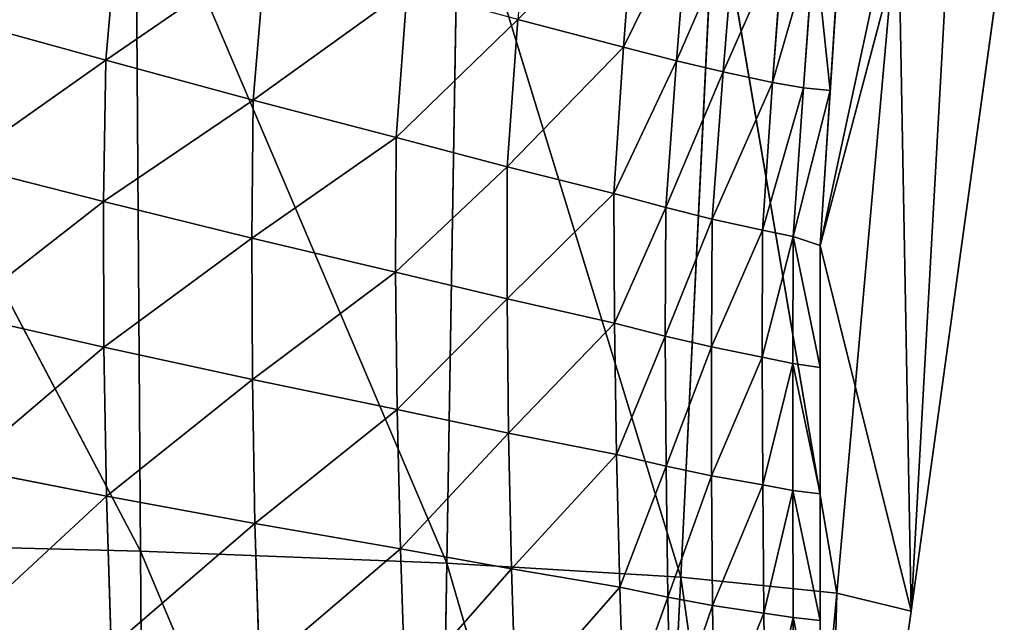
# Model space of a CAD drawing. Extents: x 0 to 21.4, y 0 to 18.7.
# Tile 326 of 482: x 11.922 to 12.362, y 10.09 to 10.36. Entities that reach past the tile are written whole.
import ezdxf

# ---------------------------------------------------------------- set-up
doc = ezdxf.new("R2010")
doc.units = 0
doc.header["$LTSCALE"] = 2.54
doc.layers.get('0').update_dxf_attribs({"color": 13, "linetype": 'CONTINUOUS'})

# ---------------------------------------------------------------- blocks, each defined once
blk = doc.blocks.new('GRUPUJ_36')
at = {"color": 0}
for p, q in [((4.9872, 10.51209, 2.42529), (5.28894, 10.47038, 2.64711)), ((4.9872, 10.51209, 2.42529), (5.28894, 10.47038, 2.64711)), ((5.28894, 10.47038, 2.64711), (4.88792, 10.49259, 2.64856)), ((4.88792, 10.49259, 2.64856), (5.12551, 10.42966, 2.87455)), ((5.28894, 10.47038, 2.64711), (4.88792, 10.49259, 2.64856)), ((4.88792, 10.49259, 2.64856), (5.12551, 10.42966, 2.87455)), ((4.97318, 10.46459, 2.20685), (5.28894, 10.47038, 2.64711)), ((4.97318, 10.46459, 2.20685), (5.28894, 10.47038, 2.64711)), ((5.28894, 10.47038, 2.64711), (5.12551, 10.42966, 2.87455)), ((5.28894, 10.47038, 2.64711), (5.12551, 10.42966, 2.87455)), ((5.28093, 10.43711, 2.39704), (5.28894, 10.47038, 2.64711)), ((5.28093, 10.43711, 2.39704), (5.28894, 10.47038, 2.64711)), ((5.28894, 10.47038, 2.64711), (5.57551, 10.42966, 2.87455)), ((5.28894, 10.47038, 2.64711), (5.57551, 10.42966, 2.87455)), ((4.97318, 10.46459, 2.20685), (5.28093, 10.43711, 2.39704)), ((4.97318, 10.46459, 2.20685), (5.28093, 10.43711, 2.39704)), ((5.05609, 10.43421, 2.87455), (4.98854, 10.43864, 2.87455)), ((5.05609, 10.43421, 2.87455), (4.98854, 10.43864, 2.87455)), ((4.96067, 10.38264, 1.99458), (5.28093, 10.43711, 2.39704)), ((4.96067, 10.38264, 1.99458), (5.28093, 10.43711, 2.39704)), ((5.05496, 10.42231, 2.98974), (5.05609, 10.43421, 2.87455)), ((5.05496, 10.42231, 2.98974), (5.05609, 10.43421, 2.87455)), ((5.12551, 10.42966, 2.87455), (5.05609, 10.43421, 2.87455)), ((5.12551, 10.42966, 2.87455), (5.05609, 10.43421, 2.87455)), ((5.27373, 10.36735, 2.1536), (5.28093, 10.43711, 2.39704)), ((5.27373, 10.36735, 2.1536), (5.28093, 10.43711, 2.39704)), ((5.28093, 10.43711, 2.39704), (5.57551, 10.41021, 2.59297)), ((5.28093, 10.43711, 2.39704), (5.57551, 10.41021, 2.59297)), ((5.28093, 10.43711, 2.39704), (5.57551, 10.42966, 2.87455)), ((5.28093, 10.43711, 2.39704), (5.57551, 10.42966, 2.87455)), ((5.1215, 10.41769, 2.98754), (5.12551, 10.42966, 2.87455)), ((5.1215, 10.41769, 2.98754), (5.12551, 10.42966, 2.87455)), ((5.17999, 10.42973, 2.87455), (5.12551, 10.42966, 2.87455)), ((5.17999, 10.42973, 2.87455), (5.12551, 10.42966, 2.87455)), ((5.17819, 10.4175, 2.98573), (5.17999, 10.42973, 2.87455)), ((5.17819, 10.4175, 2.98573), (5.17999, 10.42973, 2.87455)), ((5.23657, 10.42969, 2.87455), (5.17999, 10.42973, 2.87455)), ((5.23657, 10.42969, 2.87455), (5.17999, 10.42973, 2.87455)), ((5.23498, 10.41749, 2.98428), (5.23657, 10.42969, 2.87455)), ((5.23498, 10.41749, 2.98428), (5.23657, 10.42969, 2.87455)), ((5.29312, 10.42968, 2.87455), (5.23657, 10.42969, 2.87455)), ((5.29312, 10.42968, 2.87455), (5.23657, 10.42969, 2.87455)), ((5.29184, 10.41763, 2.98322), (5.29312, 10.42968, 2.87455)), ((5.29184, 10.41763, 2.98322), (5.29312, 10.42968, 2.87455)), ((5.34965, 10.42967, 2.87455), (5.29312, 10.42968, 2.87455)), ((5.34965, 10.42967, 2.87455), (5.29312, 10.42968, 2.87455)), ((4.98838, 10.42711, 2.99224), (5.05496, 10.42231, 2.98974)), ((4.98838, 10.42711, 2.99224), (5.05496, 10.42231, 2.98974)), ((5.05254, 10.40847, 3.10507), (5.05496, 10.42231, 2.98974)), ((5.05254, 10.40847, 3.10507), (5.05496, 10.42231, 2.98974)), ((5.05496, 10.42231, 2.98974), (5.1215, 10.41769, 2.98754)), ((5.05496, 10.42231, 2.98974), (5.1215, 10.41769, 2.98754)), ((5.11854, 10.4039, 3.10067), (5.1215, 10.41769, 2.98754)), ((5.11854, 10.4039, 3.10067), (5.1215, 10.41769, 2.98754)), ((5.1215, 10.41769, 2.98754), (5.17819, 10.4175, 2.98573)), ((5.1215, 10.41769, 2.98754), (5.17819, 10.4175, 2.98573)), ((5.1754, 10.4038, 3.09704), (5.17819, 10.4175, 2.98573)), ((5.1754, 10.4038, 3.09704), (5.17819, 10.4175, 2.98573)), ((5.17819, 10.4175, 2.98573), (5.23498, 10.41749, 2.98428)), ((5.17819, 10.4175, 2.98573), (5.23498, 10.41749, 2.98428)), ((5.23252, 10.40403, 3.09413), (5.23498, 10.41749, 2.98428)), ((5.23252, 10.40403, 3.09413), (5.23498, 10.41749, 2.98428)), ((5.23498, 10.41749, 2.98428), (5.29184, 10.41763, 2.98322)), ((5.23498, 10.41749, 2.98428), (5.29184, 10.41763, 2.98322)), ((5.28982, 10.40455, 3.09201), (5.29184, 10.41763, 2.98322)), ((5.28982, 10.40455, 3.09201), (5.29184, 10.41763, 2.98322)), ((5.29184, 10.41763, 2.98322), (5.34873, 10.41791, 2.98257)), ((5.29184, 10.41763, 2.98322), (5.34873, 10.41791, 2.98257)), ((4.98677, 10.41339, 3.11007), (5.05254, 10.40847, 3.10507)), ((4.98677, 10.41339, 3.11007), (5.05254, 10.40847, 3.10507)), ((5.04783, 10.38634, 3.20201), (5.05254, 10.40847, 3.10507)), ((5.04783, 10.38634, 3.20201), (5.05254, 10.40847, 3.10507)), ((5.05254, 10.40847, 3.10507), (5.11854, 10.4039, 3.10067)), ((5.05254, 10.40847, 3.10507), (5.11854, 10.4039, 3.10067)), ((5.27373, 10.36735, 2.1536), (5.57551, 10.41021, 2.59297)), ((5.27373, 10.36735, 2.1536), (5.57551, 10.41021, 2.59297)), ((5.11362, 10.38142, 3.1945), (5.11854, 10.4039, 3.10067)), ((5.11362, 10.38142, 3.1945), (5.11854, 10.4039, 3.10067)), ((5.11854, 10.4039, 3.10067), (5.1754, 10.4038, 3.09704)), ((5.11854, 10.4039, 3.10067), (5.1754, 10.4038, 3.09704)), ((5.17084, 10.38107, 3.18824), (5.1754, 10.4038, 3.09704)), ((5.17084, 10.38107, 3.18824), (5.1754, 10.4038, 3.09704)), ((5.1754, 10.4038, 3.09704), (5.23252, 10.40403, 3.09413)), ((5.1754, 10.4038, 3.09704), (5.23252, 10.40403, 3.09413)), ((5.22847, 10.38115, 3.18301), (5.23252, 10.40403, 3.09413)), ((5.22847, 10.38115, 3.18301), (5.23252, 10.40403, 3.09413)), ((5.23252, 10.40403, 3.09413), (5.28982, 10.40455, 3.09201)), ((5.23252, 10.40403, 3.09413), (5.28982, 10.40455, 3.09201)), ((5.2864, 10.38162, 3.17886), (5.28982, 10.40455, 3.09201)), ((5.2864, 10.38162, 3.17886), (5.28982, 10.40455, 3.09201)), ((5.28982, 10.40455, 3.09201), (5.34721, 10.40533, 3.09068)), ((5.28982, 10.40455, 3.09201), (5.34721, 10.40533, 3.09068)), ((4.98251, 10.39172, 3.21037), (5.04783, 10.38634, 3.20201)), ((4.98251, 10.39172, 3.21037), (5.04783, 10.38634, 3.20201)), ((5.04284, 10.3654, 3.28822), (5.04783, 10.38634, 3.20201)), ((5.04284, 10.3654, 3.28822), (5.04783, 10.38634, 3.20201)), ((5.04783, 10.38634, 3.20201), (5.11362, 10.38142, 3.1945)), ((5.04783, 10.38634, 3.20201), (5.11362, 10.38142, 3.1945)), ((4.96067, 10.38264, 1.99458), (5.27373, 10.36735, 2.1536)), ((4.96067, 10.38264, 1.99458), (5.27373, 10.36735, 2.1536)), ((5.10848, 10.36063, 3.2771), (5.11362, 10.38142, 3.1945)), ((5.10848, 10.36063, 3.2771), (5.11362, 10.38142, 3.1945)), ((5.11362, 10.38142, 3.1945), (5.17084, 10.38107, 3.18824)), ((5.11362, 10.38142, 3.1945), (5.17084, 10.38107, 3.18824)), ((5.16602, 10.36044, 3.2678), (5.17084, 10.38107, 3.18824)), ((5.16602, 10.36044, 3.2678), (5.17084, 10.38107, 3.18824)), ((5.17084, 10.38107, 3.18824), (5.22847, 10.38115, 3.18301)), ((5.17084, 10.38107, 3.18824), (5.22847, 10.38115, 3.18301)), ((5.22414, 10.36077, 3.25976), (5.22847, 10.38115, 3.18301)), ((5.22414, 10.36077, 3.25976), (5.22847, 10.38115, 3.18301)), ((5.22847, 10.38115, 3.18301), (5.2864, 10.38162, 3.17886)), ((5.22847, 10.38115, 3.18301), (5.2864, 10.38162, 3.17886)), ((5.28268, 10.36155, 3.25308), (5.2864, 10.38162, 3.17886)), ((5.28268, 10.36155, 3.25308), (5.2864, 10.38162, 3.17886)), ((5.2864, 10.38162, 3.17886), (5.3445, 10.38243, 3.17584)), ((5.2864, 10.38162, 3.17886), (5.3445, 10.38243, 3.17584)), ((4.97789, 10.37073, 3.30038), (5.04284, 10.3654, 3.28822)), ((4.97789, 10.37073, 3.30038), (5.04284, 10.3654, 3.28822)), ((4.94986, 10.26796, 1.79393), (5.27373, 10.36735, 2.1536)), ((4.94986, 10.26796, 1.79393), (5.27373, 10.36735, 2.1536)), ((5.03672, 10.34177, 3.3741), (5.04284, 10.3654, 3.28822)), ((5.03672, 10.34177, 3.3741), (5.04284, 10.3654, 3.28822)), ((5.04284, 10.3654, 3.28822), (5.10848, 10.36063, 3.2771)), ((5.04284, 10.3654, 3.28822), (5.10848, 10.36063, 3.2771)), ((5.26746, 10.26268, 1.9229), (5.27373, 10.36735, 2.1536)), ((5.26746, 10.26268, 1.9229), (5.27373, 10.36735, 2.1536)), ((5.27373, 10.36735, 2.1536), (5.57551, 10.35234, 2.31832)), ((5.27373, 10.36735, 2.1536), (5.57551, 10.35234, 2.31832)), ((5.10227, 10.33749, 3.35939), (5.10848, 10.36063, 3.2771)), ((5.10227, 10.33749, 3.35939), (5.10848, 10.36063, 3.2771)), ((5.10848, 10.36063, 3.2771), (5.16602, 10.36044, 3.2678)), ((5.10848, 10.36063, 3.2771), (5.16602, 10.36044, 3.2678)), ((5.16021, 10.33778, 3.34703), (5.16602, 10.36044, 3.2678)), ((5.16021, 10.33778, 3.34703), (5.16602, 10.36044, 3.2678)), ((5.16602, 10.36044, 3.2678), (5.22414, 10.36077, 3.25976)), ((5.16602, 10.36044, 3.2678), (5.22414, 10.36077, 3.25976)), ((5.2189, 10.33865, 3.33619), (5.22414, 10.36077, 3.25976)), ((5.2189, 10.33865, 3.33619), (5.22414, 10.36077, 3.25976)), ((5.22414, 10.36077, 3.25976), (5.28268, 10.36155, 3.25308)), ((5.22414, 10.36077, 3.25976), (5.28268, 10.36155, 3.25308)), ((5.27817, 10.34005, 3.32699), (5.28268, 10.36155, 3.25308)), ((5.27817, 10.34005, 3.32699), (5.28268, 10.36155, 3.25308)), ((5.28268, 10.36155, 3.25308), (5.34148, 10.36272, 3.24781)), ((5.28268, 10.36155, 3.25308), (5.34148, 10.36272, 3.24781)), ((5.26746, 10.26268, 1.9229), (5.57551, 10.35234, 2.31832)), ((5.26746, 10.26268, 1.9229), (5.57551, 10.35234, 2.31832)), ((4.97209, 10.3467, 3.39006), (5.03672, 10.34177, 3.3741)), ((4.97209, 10.3467, 3.39006), (5.03672, 10.34177, 3.3741)), ((5.02445, 10.29454, 3.48436), (5.03672, 10.34177, 3.3741)), ((5.02445, 10.29454, 3.48436), (5.03672, 10.34177, 3.3741)), ((5.03672, 10.34177, 3.3741), (5.10227, 10.33749, 3.35939)), ((5.03672, 10.34177, 3.3741), (5.10227, 10.33749, 3.35939)), ((5.27817, 10.34005, 3.32699), (5.33781, 10.3419, 3.31949)), ((5.27817, 10.34005, 3.32699), (5.33781, 10.3419, 3.31949)), ((5.09033, 10.28977, 3.46696), (5.10227, 10.33749, 3.35939)), ((5.09033, 10.28977, 3.46696), (5.10227, 10.33749, 3.35939)), ((5.10227, 10.33749, 3.35939), (5.16021, 10.33778, 3.34703)), ((5.10227, 10.33749, 3.35939), (5.16021, 10.33778, 3.34703)), ((5.14931, 10.2897, 3.45227), (5.16021, 10.33778, 3.34703)), ((5.14931, 10.2897, 3.45227), (5.16021, 10.33778, 3.34703)), ((5.16021, 10.33778, 3.34703), (5.2189, 10.33865, 3.33619)), ((5.16021, 10.33778, 3.34703), (5.2189, 10.33865, 3.33619)), ((5.2093, 10.29035, 3.43952), (5.2189, 10.33865, 3.33619)), ((5.2093, 10.29035, 3.43952), (5.2189, 10.33865, 3.33619)), ((5.2189, 10.33865, 3.33619), (5.27817, 10.34005, 3.32699)), ((5.2189, 10.33865, 3.33619), (5.27817, 10.34005, 3.32699)), ((5.27004, 10.29165, 3.42883), (5.27817, 10.34005, 3.32699)), ((5.27004, 10.29165, 3.42883), (5.27817, 10.34005, 3.32699)), ((5.02445, 10.29454, 3.48436), (5.09033, 10.28977, 3.46696)), ((5.02445, 10.29454, 3.48436), (5.09033, 10.28977, 3.46696)), ((5.27004, 10.29165, 3.42883), (5.33129, 10.29352, 3.42031)), ((5.27004, 10.29165, 3.42883), (5.33129, 10.29352, 3.42031)), ((5.07721, 10.24003, 3.5742), (5.09033, 10.28977, 3.46696)), ((5.07721, 10.24003, 3.5742), (5.09033, 10.28977, 3.46696)), ((5.09033, 10.28977, 3.46696), (5.14931, 10.2897, 3.45227)), ((5.09033, 10.28977, 3.46696), (5.14931, 10.2897, 3.45227)), ((5.13736, 10.23984, 3.55718), (5.14931, 10.2897, 3.45227)), ((5.13736, 10.23984, 3.55718), (5.14931, 10.2897, 3.45227)), ((5.14931, 10.2897, 3.45227), (5.2093, 10.29035, 3.43952)), ((5.14931, 10.2897, 3.45227), (5.2093, 10.29035, 3.43952)), ((5.19877, 10.24052, 3.54252), (5.2093, 10.29035, 3.43952)), ((5.19877, 10.24052, 3.54252), (5.2093, 10.29035, 3.43952)), ((5.2093, 10.29035, 3.43952), (5.27004, 10.29165, 3.42883)), ((5.2093, 10.29035, 3.43952), (5.27004, 10.29165, 3.42883)), ((5.26113, 10.24197, 3.53036), (5.27004, 10.29165, 3.42883)), ((5.26113, 10.24197, 3.53036), (5.27004, 10.29165, 3.42883)), ((4.94986, 10.26796, 1.79393), (5.26746, 10.26268, 1.9229)), ((4.94986, 10.26796, 1.79393), (5.26746, 10.26268, 1.9229)), ((4.94087, 10.12346, 1.60996), (5.26746, 10.26268, 1.9229)), ((4.94087, 10.12346, 1.60996), (5.26746, 10.26268, 1.9229)), ((5.2622, 10.12573, 1.71069), (5.26746, 10.26268, 1.9229)), ((5.2622, 10.12573, 1.71069), (5.26746, 10.26268, 1.9229)), ((5.26746, 10.26268, 1.9229), (5.57551, 10.25749, 2.05737)), ((5.26746, 10.26268, 1.9229), (5.57551, 10.25749, 2.05737)), ((5.2622, 10.12573, 1.71069), (5.57551, 10.25749, 2.05737)), ((5.2622, 10.12573, 1.71069), (5.57551, 10.25749, 2.05737)), ((5.01087, 10.245, 3.59431), (5.07721, 10.24003, 3.5742)), ((5.01087, 10.245, 3.59431), (5.07721, 10.24003, 3.5742)), ((5.06048, 10.17615, 3.67614), (5.07721, 10.24003, 3.5742)), ((5.06048, 10.17615, 3.67614), (5.07721, 10.24003, 3.5742)), ((5.07721, 10.24003, 3.5742), (5.13736, 10.23984, 3.55718)), ((5.07721, 10.24003, 3.5742), (5.13736, 10.23984, 3.55718)), ((5.12212, 10.17544, 3.65636), (5.13736, 10.23984, 3.55718)), ((5.12212, 10.17544, 3.65636), (5.13736, 10.23984, 3.55718)), ((5.13736, 10.23984, 3.55718), (5.19877, 10.24052, 3.54252)), ((5.13736, 10.23984, 3.55718), (5.19877, 10.24052, 3.54252)), ((5.18532, 10.17573, 3.63937), (5.19877, 10.24052, 3.54252)), ((5.18532, 10.17573, 3.63937), (5.19877, 10.24052, 3.54252)), ((5.19877, 10.24052, 3.54252), (5.26113, 10.24197, 3.53036)), ((5.19877, 10.24052, 3.54252), (5.26113, 10.24197, 3.53036)), ((5.24973, 10.17691, 3.62537), (5.26113, 10.24197, 3.53036)), ((5.24973, 10.17691, 3.62537), (5.26113, 10.24197, 3.53036)), ((5.26113, 10.24197, 3.53036), (5.32414, 10.2441, 3.52084)), ((5.26113, 10.24197, 3.53036), (5.32414, 10.2441, 3.52084)), ((4.99338, 10.18178, 3.69944), (5.06048, 10.17615, 3.67614)), ((4.99338, 10.18178, 3.69944), (5.06048, 10.17615, 3.67614)), ((5.24973, 10.17691, 3.62537), (5.31495, 10.17891, 3.61451)), ((5.24973, 10.17691, 3.62537), (5.31495, 10.17891, 3.61451)), ((5.04255, 10.11015, 3.7776), (5.06048, 10.17615, 3.67614)), ((5.04255, 10.11015, 3.7776), (5.06048, 10.17615, 3.67614)), ((5.06048, 10.17615, 3.67614), (5.12212, 10.17544, 3.65636)), ((5.06048, 10.17615, 3.67614), (5.12212, 10.17544, 3.65636)), ((5.10581, 10.10917, 3.75504), (5.12212, 10.17544, 3.65636)), ((5.10581, 10.10917, 3.75504), (5.12212, 10.17544, 3.65636)), ((5.12212, 10.17544, 3.65636), (5.18532, 10.17573, 3.63937)), ((5.12212, 10.17544, 3.65636), (5.18532, 10.17573, 3.63937)), ((5.17094, 10.10932, 3.73573), (5.18532, 10.17573, 3.63937)), ((5.17094, 10.10932, 3.73573), (5.18532, 10.17573, 3.63937)), ((5.18532, 10.17573, 3.63937), (5.24973, 10.17691, 3.62537)), ((5.18532, 10.17573, 3.63937), (5.24973, 10.17691, 3.62537)), ((5.23753, 10.1105, 3.71991), (5.24973, 10.17691, 3.62537)), ((5.23753, 10.1105, 3.71991), (5.24973, 10.17691, 3.62537)), ((4.9337, 9.95276, 1.44728), (5.2622, 10.12573, 1.71069)), ((4.9337, 9.95276, 1.44728), (5.2622, 10.12573, 1.71069)), ((4.94087, 10.12346, 1.60996), (5.2622, 10.12573, 1.71069)), ((4.94087, 10.12346, 1.60996), (5.2622, 10.12573, 1.71069)), ((5.25793, 9.95992, 1.52224), (5.2622, 10.12573, 1.71069)), ((5.25793, 9.95992, 1.52224), (5.2622, 10.12573, 1.71069)), ((5.2622, 10.12573, 1.71069), (5.57551, 10.12797, 1.81654)), ((5.2622, 10.12573, 1.71069), (5.57551, 10.12797, 1.81654)), ((4.97459, 10.11614, 3.8041), (5.04255, 10.11015, 3.7776)), ((4.97459, 10.11614, 3.8041), (5.04255, 10.11015, 3.7776)), ((5.23753, 10.1105, 3.71991), (5.30511, 10.11262, 3.70776)), ((5.23753, 10.1105, 3.71991), (5.30511, 10.11262, 3.70776)), ((5.02453, 10.04466, 3.85733), (5.04255, 10.11015, 3.7776)), ((5.02453, 10.04466, 3.85733), (5.04255, 10.11015, 3.7776)), ((5.04255, 10.11015, 3.7776), (5.10581, 10.10917, 3.75504)), ((5.04255, 10.11015, 3.7776), (5.10581, 10.10917, 3.75504)), ((5.08923, 10.04393, 3.83111), (5.10581, 10.10917, 3.75504)), ((5.08923, 10.04393, 3.83111), (5.10581, 10.10917, 3.75504)), ((5.10581, 10.10917, 3.75504), (5.17094, 10.10932, 3.73573)), ((5.10581, 10.10917, 3.75504), (5.17094, 10.10932, 3.73573)), ((5.15617, 10.04441, 3.80854), (5.17094, 10.10932, 3.73573)), ((5.15617, 10.04441, 3.80854), (5.17094, 10.10932, 3.73573)), ((5.17094, 10.10932, 3.73573), (5.23753, 10.1105, 3.71991)), ((5.17094, 10.10932, 3.73573), (5.23753, 10.1105, 3.71991)), ((5.22485, 10.04601, 3.78992), (5.23753, 10.1105, 3.71991)), ((5.22485, 10.04601, 3.78992), (5.23753, 10.1105, 3.71991))]:
    blk.add_line(p, q, dxfattribs=at)
mesh = blk.add_polyface(dxfattribs=at)
corners = [(4.88792, 10.49259, 2.64856), (5.28894, 10.47038, 2.64711), (4.9872, 10.51209, 2.42529)]
mesh.append_faces([[corners[k] for k in face] for face in [(0, 1, 2)]], dxfattribs={"color": 0})
mesh = blk.add_polyface(dxfattribs=at)
corners = [(5.28894, 10.47038, 2.64711), (4.97318, 10.46459, 2.20685), (4.9872, 10.51209, 2.42529)]
mesh.append_faces([[corners[k] for k in face] for face in [(0, 1, 2)]], dxfattribs={"color": 0})
mesh = blk.add_polyface(dxfattribs=at)
corners = [(4.76578, 10.50689, 2.64938), (5.12551, 10.42966, 2.87455), (4.88792, 10.49259, 2.64856), (4.98854, 10.43864, 2.87455), (5.05609, 10.43421, 2.87455)]
mesh.append_faces([[corners[k] for k in face] for face in [(0, 1, 2), (1, 3, 4)]], dxfattribs={"vtx0": -1, "color": 0})
mesh.append_faces([[corners[k] for k in face] for face in [(1, 0, 3)]], dxfattribs={"vtx0": -1, "vtx2": -1, "color": 0})
mesh = blk.add_polyface(dxfattribs=at)
corners = [(5.12551, 10.42966, 2.87455), (5.28894, 10.47038, 2.64711), (4.88792, 10.49259, 2.64856)]
mesh.append_faces([[corners[k] for k in face] for face in [(0, 1, 2)]], dxfattribs={"color": 0})
mesh = blk.add_polyface(dxfattribs=at)
corners = [(5.28894, 10.47038, 2.64711), (5.28093, 10.43711, 2.39704), (4.97318, 10.46459, 2.20685)]
mesh.append_faces([[corners[k] for k in face] for face in [(0, 1, 2)]], dxfattribs={"color": 0})
mesh = blk.add_polyface(dxfattribs=at)
corners = [(5.12551, 10.42966, 2.87455), (5.57551, 10.42966, 2.87455), (5.28894, 10.47038, 2.64711), (5.17999, 10.42973, 2.87455), (5.51923, 10.42966, 2.87455), (5.23657, 10.42969, 2.87455), (5.29312, 10.42968, 2.87455), (5.34965, 10.42967, 2.87455), (5.40618, 10.42966, 2.87455), (5.46271, 10.42966, 2.87455)]
mesh.append_faces([[corners[k] for k in face] for face in [(0, 1, 2), (4, 8, 9)]], dxfattribs={"vtx0": -1, "color": 0})
mesh.append_faces([[corners[k] for k in face] for face in [(1, 3, 4)]], dxfattribs={"vtx0": -1, "vtx1": -1, "color": 0})
mesh.append_faces([[corners[k] for k in face] for face in [(1, 0, 3), (4, 3, 5), (4, 5, 6), (4, 6, 7), (4, 7, 8)]], dxfattribs={"vtx0": -1, "vtx2": -1, "color": 0})
mesh = blk.add_polyface(dxfattribs=at)
corners = [(5.57551, 10.42966, 2.87455), (5.28093, 10.43711, 2.39704), (5.28894, 10.47038, 2.64711)]
mesh.append_faces([[corners[k] for k in face] for face in [(0, 1, 2)]], dxfattribs={"color": 0})
mesh = blk.add_polyface(dxfattribs=at)
corners = [(5.28093, 10.43711, 2.39704), (4.96067, 10.38264, 1.99458), (4.97318, 10.46459, 2.20685)]
mesh.append_faces([[corners[k] for k in face] for face in [(0, 1, 2)]], dxfattribs={"color": 0})
mesh = blk.add_polyface(dxfattribs=at)
corners = [(4.98838, 10.42711, 2.99224), (5.05609, 10.43421, 2.87455), (4.98854, 10.43864, 2.87455), (5.05496, 10.42231, 2.98974)]
mesh.append_faces([[corners[k] for k in face] for face in [(0, 1, 2), (1, 0, 3)]], dxfattribs={"vtx0": -1, "color": 0})
mesh = blk.add_polyface(dxfattribs=at)
corners = [(5.28093, 10.43711, 2.39704), (5.27373, 10.36735, 2.1536), (4.96067, 10.38264, 1.99458)]
mesh.append_faces([[corners[k] for k in face] for face in [(0, 1, 2)]], dxfattribs={"color": 0})
mesh = blk.add_polyface(dxfattribs=at)
corners = [(5.05609, 10.43421, 2.87455), (5.1215, 10.41769, 2.98754), (5.12551, 10.42966, 2.87455), (5.05496, 10.42231, 2.98974)]
mesh.append_faces([[corners[k] for k in face] for face in [(0, 1, 2), (1, 0, 3)]], dxfattribs={"vtx0": -1, "color": 0})
mesh = blk.add_polyface(dxfattribs=at)
corners = [(5.57551, 10.41021, 2.59297), (5.27373, 10.36735, 2.1536), (5.28093, 10.43711, 2.39704)]
mesh.append_faces([[corners[k] for k in face] for face in [(0, 1, 2)]], dxfattribs={"color": 0})
mesh = blk.add_polyface(dxfattribs=at)
corners = [(5.57551, 10.42966, 2.87455), (5.57551, 10.41021, 2.59297), (5.28093, 10.43711, 2.39704)]
mesh.append_faces([[corners[k] for k in face] for face in [(0, 1, 2)]], dxfattribs={"color": 0})
mesh = blk.add_polyface(dxfattribs=at)
corners = [(5.1215, 10.41769, 2.98754), (5.17999, 10.42973, 2.87455), (5.12551, 10.42966, 2.87455), (5.17819, 10.4175, 2.98573)]
mesh.append_faces([[corners[k] for k in face] for face in [(0, 1, 2), (1, 0, 3)]], dxfattribs={"vtx0": -1, "color": 0})
mesh = blk.add_polyface(dxfattribs=at)
corners = [(5.17819, 10.4175, 2.98573), (5.23657, 10.42969, 2.87455), (5.17999, 10.42973, 2.87455), (5.23498, 10.41749, 2.98428)]
mesh.append_faces([[corners[k] for k in face] for face in [(0, 1, 2), (1, 0, 3)]], dxfattribs={"vtx0": -1, "color": 0})
mesh = blk.add_polyface(dxfattribs=at)
corners = [(5.23498, 10.41749, 2.98428), (5.29312, 10.42968, 2.87455), (5.23657, 10.42969, 2.87455), (5.29184, 10.41763, 2.98322)]
mesh.append_faces([[corners[k] for k in face] for face in [(0, 1, 2), (1, 0, 3)]], dxfattribs={"vtx0": -1, "color": 0})
mesh = blk.add_polyface(dxfattribs=at)
corners = [(5.29184, 10.41763, 2.98322), (5.34965, 10.42967, 2.87455), (5.29312, 10.42968, 2.87455), (5.34873, 10.41791, 2.98257)]
mesh.append_faces([[corners[k] for k in face] for face in [(0, 1, 2), (1, 0, 3)]], dxfattribs={"vtx0": -1, "color": 0})
mesh = blk.add_polyface(dxfattribs=at)
corners = [(4.98838, 10.42711, 2.99224), (5.05254, 10.40847, 3.10507), (5.05496, 10.42231, 2.98974), (4.98677, 10.41339, 3.11007)]
mesh.append_faces([[corners[k] for k in face] for face in [(0, 1, 2), (1, 0, 3)]], dxfattribs={"vtx0": -1, "color": 0})
mesh = blk.add_polyface(dxfattribs=at)
corners = [(5.05496, 10.42231, 2.98974), (5.11854, 10.4039, 3.10067), (5.1215, 10.41769, 2.98754), (5.05254, 10.40847, 3.10507)]
mesh.append_faces([[corners[k] for k in face] for face in [(0, 1, 2), (1, 0, 3)]], dxfattribs={"vtx0": -1, "color": 0})
mesh = blk.add_polyface(dxfattribs=at)
corners = [(5.1215, 10.41769, 2.98754), (5.1754, 10.4038, 3.09704), (5.17819, 10.4175, 2.98573), (5.11854, 10.4039, 3.10067)]
mesh.append_faces([[corners[k] for k in face] for face in [(0, 1, 2), (1, 0, 3)]], dxfattribs={"vtx0": -1, "color": 0})
mesh = blk.add_polyface(dxfattribs=at)
corners = [(5.17819, 10.4175, 2.98573), (5.23252, 10.40403, 3.09413), (5.23498, 10.41749, 2.98428), (5.1754, 10.4038, 3.09704)]
mesh.append_faces([[corners[k] for k in face] for face in [(0, 1, 2), (1, 0, 3)]], dxfattribs={"vtx0": -1, "color": 0})
mesh = blk.add_polyface(dxfattribs=at)
corners = [(5.23498, 10.41749, 2.98428), (5.28982, 10.40455, 3.09201), (5.29184, 10.41763, 2.98322), (5.23252, 10.40403, 3.09413)]
mesh.append_faces([[corners[k] for k in face] for face in [(0, 1, 2), (1, 0, 3)]], dxfattribs={"vtx0": -1, "color": 0})
mesh = blk.add_polyface(dxfattribs=at)
corners = [(5.29184, 10.41763, 2.98322), (5.34721, 10.40533, 3.09068), (5.34873, 10.41791, 2.98257), (5.28982, 10.40455, 3.09201)]
mesh.append_faces([[corners[k] for k in face] for face in [(0, 1, 2), (1, 0, 3)]], dxfattribs={"vtx0": -1, "color": 0})
mesh = blk.add_polyface(dxfattribs=at)
corners = [(4.98677, 10.41339, 3.11007), (5.04783, 10.38634, 3.20201), (5.05254, 10.40847, 3.10507), (4.98251, 10.39172, 3.21037)]
mesh.append_faces([[corners[k] for k in face] for face in [(0, 1, 2), (1, 0, 3)]], dxfattribs={"vtx0": -1, "color": 0})
mesh = blk.add_polyface(dxfattribs=at)
corners = [(5.05254, 10.40847, 3.10507), (5.11362, 10.38142, 3.1945), (5.11854, 10.4039, 3.10067), (5.04783, 10.38634, 3.20201)]
mesh.append_faces([[corners[k] for k in face] for face in [(0, 1, 2), (1, 0, 3)]], dxfattribs={"vtx0": -1, "color": 0})
mesh = blk.add_polyface(dxfattribs=at)
corners = [(5.57551, 10.41021, 2.59297), (5.57551, 10.35234, 2.31832), (5.27373, 10.36735, 2.1536)]
mesh.append_faces([[corners[k] for k in face] for face in [(0, 1, 2)]], dxfattribs={"color": 0})
mesh = blk.add_polyface(dxfattribs=at)
corners = [(5.11854, 10.4039, 3.10067), (5.17084, 10.38107, 3.18824), (5.1754, 10.4038, 3.09704), (5.11362, 10.38142, 3.1945)]
mesh.append_faces([[corners[k] for k in face] for face in [(0, 1, 2), (1, 0, 3)]], dxfattribs={"vtx0": -1, "color": 0})
mesh = blk.add_polyface(dxfattribs=at)
corners = [(5.1754, 10.4038, 3.09704), (5.22847, 10.38115, 3.18301), (5.23252, 10.40403, 3.09413), (5.17084, 10.38107, 3.18824)]
mesh.append_faces([[corners[k] for k in face] for face in [(0, 1, 2), (1, 0, 3)]], dxfattribs={"vtx0": -1, "color": 0})
mesh = blk.add_polyface(dxfattribs=at)
corners = [(5.23252, 10.40403, 3.09413), (5.2864, 10.38162, 3.17886), (5.28982, 10.40455, 3.09201), (5.22847, 10.38115, 3.18301)]
mesh.append_faces([[corners[k] for k in face] for face in [(0, 1, 2), (1, 0, 3)]], dxfattribs={"vtx0": -1, "color": 0})
mesh = blk.add_polyface(dxfattribs=at)
corners = [(5.28982, 10.40455, 3.09201), (5.3445, 10.38243, 3.17584), (5.34721, 10.40533, 3.09068), (5.2864, 10.38162, 3.17886)]
mesh.append_faces([[corners[k] for k in face] for face in [(0, 1, 2), (1, 0, 3)]], dxfattribs={"vtx0": -1, "color": 0})
mesh = blk.add_polyface(dxfattribs=at)
corners = [(4.98251, 10.39172, 3.21037), (5.04284, 10.3654, 3.28822), (5.04783, 10.38634, 3.20201), (4.97789, 10.37073, 3.30038)]
mesh.append_faces([[corners[k] for k in face] for face in [(0, 1, 2), (1, 0, 3)]], dxfattribs={"vtx0": -1, "color": 0})
mesh = blk.add_polyface(dxfattribs=at)
corners = [(5.04783, 10.38634, 3.20201), (5.10848, 10.36063, 3.2771), (5.11362, 10.38142, 3.1945), (5.04284, 10.3654, 3.28822)]
mesh.append_faces([[corners[k] for k in face] for face in [(0, 1, 2), (1, 0, 3)]], dxfattribs={"vtx0": -1, "color": 0})
mesh = blk.add_polyface(dxfattribs=at)
corners = [(5.27373, 10.36735, 2.1536), (4.94986, 10.26796, 1.79393), (4.96067, 10.38264, 1.99458)]
mesh.append_faces([[corners[k] for k in face] for face in [(0, 1, 2)]], dxfattribs={"color": 0})
mesh = blk.add_polyface(dxfattribs=at)
corners = [(5.11362, 10.38142, 3.1945), (5.16602, 10.36044, 3.2678), (5.17084, 10.38107, 3.18824), (5.10848, 10.36063, 3.2771)]
mesh.append_faces([[corners[k] for k in face] for face in [(0, 1, 2), (1, 0, 3)]], dxfattribs={"vtx0": -1, "color": 0})
mesh = blk.add_polyface(dxfattribs=at)
corners = [(5.17084, 10.38107, 3.18824), (5.22414, 10.36077, 3.25976), (5.22847, 10.38115, 3.18301), (5.16602, 10.36044, 3.2678)]
mesh.append_faces([[corners[k] for k in face] for face in [(0, 1, 2), (1, 0, 3)]], dxfattribs={"vtx0": -1, "color": 0})
mesh = blk.add_polyface(dxfattribs=at)
corners = [(5.22847, 10.38115, 3.18301), (5.28268, 10.36155, 3.25308), (5.2864, 10.38162, 3.17886), (5.22414, 10.36077, 3.25976)]
mesh.append_faces([[corners[k] for k in face] for face in [(0, 1, 2), (1, 0, 3)]], dxfattribs={"vtx0": -1, "color": 0})
mesh = blk.add_polyface(dxfattribs=at)
corners = [(5.2864, 10.38162, 3.17886), (5.34148, 10.36272, 3.24781), (5.3445, 10.38243, 3.17584), (5.28268, 10.36155, 3.25308)]
mesh.append_faces([[corners[k] for k in face] for face in [(0, 1, 2), (1, 0, 3)]], dxfattribs={"vtx0": -1, "color": 0})
mesh = blk.add_polyface(dxfattribs=at)
corners = [(4.97789, 10.37073, 3.30038), (5.03672, 10.34177, 3.3741), (5.04284, 10.3654, 3.28822), (4.97209, 10.3467, 3.39006)]
mesh.append_faces([[corners[k] for k in face] for face in [(0, 1, 2), (1, 0, 3)]], dxfattribs={"vtx0": -1, "color": 0})
mesh = blk.add_polyface(dxfattribs=at)
corners = [(5.27373, 10.36735, 2.1536), (5.26746, 10.26268, 1.9229), (4.94986, 10.26796, 1.79393)]
mesh.append_faces([[corners[k] for k in face] for face in [(0, 1, 2)]], dxfattribs={"color": 0})
mesh = blk.add_polyface(dxfattribs=at)
corners = [(5.04284, 10.3654, 3.28822), (5.10227, 10.33749, 3.35939), (5.10848, 10.36063, 3.2771), (5.03672, 10.34177, 3.3741)]
mesh.append_faces([[corners[k] for k in face] for face in [(0, 1, 2), (1, 0, 3)]], dxfattribs={"vtx0": -1, "color": 0})
mesh = blk.add_polyface(dxfattribs=at)
corners = [(5.57551, 10.35234, 2.31832), (5.26746, 10.26268, 1.9229), (5.27373, 10.36735, 2.1536)]
mesh.append_faces([[corners[k] for k in face] for face in [(0, 1, 2)]], dxfattribs={"color": 0})
mesh = blk.add_polyface(dxfattribs=at)
corners = [(5.10848, 10.36063, 3.2771), (5.16021, 10.33778, 3.34703), (5.16602, 10.36044, 3.2678), (5.10227, 10.33749, 3.35939)]
mesh.append_faces([[corners[k] for k in face] for face in [(0, 1, 2), (1, 0, 3)]], dxfattribs={"vtx0": -1, "color": 0})
mesh = blk.add_polyface(dxfattribs=at)
corners = [(5.16602, 10.36044, 3.2678), (5.2189, 10.33865, 3.33619), (5.22414, 10.36077, 3.25976), (5.16021, 10.33778, 3.34703)]
mesh.append_faces([[corners[k] for k in face] for face in [(0, 1, 2), (1, 0, 3)]], dxfattribs={"vtx0": -1, "color": 0})
mesh = blk.add_polyface(dxfattribs=at)
corners = [(5.22414, 10.36077, 3.25976), (5.27817, 10.34005, 3.32699), (5.28268, 10.36155, 3.25308), (5.2189, 10.33865, 3.33619)]
mesh.append_faces([[corners[k] for k in face] for face in [(0, 1, 2), (1, 0, 3)]], dxfattribs={"vtx0": -1, "color": 0})
mesh = blk.add_polyface(dxfattribs=at)
corners = [(5.28268, 10.36155, 3.25308), (5.33781, 10.3419, 3.31949), (5.34148, 10.36272, 3.24781), (5.27817, 10.34005, 3.32699)]
mesh.append_faces([[corners[k] for k in face] for face in [(0, 1, 2), (1, 0, 3)]], dxfattribs={"vtx0": -1, "color": 0})
mesh = blk.add_polyface(dxfattribs=at)
corners = [(5.57551, 10.35234, 2.31832), (5.57551, 10.25749, 2.05737), (5.26746, 10.26268, 1.9229)]
mesh.append_faces([[corners[k] for k in face] for face in [(0, 1, 2)]], dxfattribs={"color": 0})
mesh = blk.add_polyface(dxfattribs=at)
corners = [(4.97209, 10.3467, 3.39006), (5.02445, 10.29454, 3.48436), (5.03672, 10.34177, 3.3741), (4.95985, 10.30011, 3.50334)]
mesh.append_faces([[corners[k] for k in face] for face in [(0, 1, 2), (1, 0, 3)]], dxfattribs={"vtx0": -1, "color": 0})
mesh = blk.add_polyface(dxfattribs=at)
corners = [(5.03672, 10.34177, 3.3741), (5.09033, 10.28977, 3.46696), (5.10227, 10.33749, 3.35939), (5.02445, 10.29454, 3.48436)]
mesh.append_faces([[corners[k] for k in face] for face in [(0, 1, 2), (1, 0, 3)]], dxfattribs={"vtx0": -1, "color": 0})
mesh = blk.add_polyface(dxfattribs=at)
corners = [(5.27817, 10.34005, 3.32699), (5.33129, 10.29352, 3.42031), (5.33781, 10.3419, 3.31949), (5.27004, 10.29165, 3.42883)]
mesh.append_faces([[corners[k] for k in face] for face in [(0, 1, 2), (1, 0, 3)]], dxfattribs={"vtx0": -1, "color": 0})
mesh = blk.add_polyface(dxfattribs=at)
corners = [(5.10227, 10.33749, 3.35939), (5.14931, 10.2897, 3.45227), (5.16021, 10.33778, 3.34703), (5.09033, 10.28977, 3.46696)]
mesh.append_faces([[corners[k] for k in face] for face in [(0, 1, 2), (1, 0, 3)]], dxfattribs={"vtx0": -1, "color": 0})
mesh = blk.add_polyface(dxfattribs=at)
corners = [(5.16021, 10.33778, 3.34703), (5.2093, 10.29035, 3.43952), (5.2189, 10.33865, 3.33619), (5.14931, 10.2897, 3.45227)]
mesh.append_faces([[corners[k] for k in face] for face in [(0, 1, 2), (1, 0, 3)]], dxfattribs={"vtx0": -1, "color": 0})
mesh = blk.add_polyface(dxfattribs=at)
corners = [(5.2189, 10.33865, 3.33619), (5.27004, 10.29165, 3.42883), (5.27817, 10.34005, 3.32699), (5.2093, 10.29035, 3.43952)]
mesh.append_faces([[corners[k] for k in face] for face in [(0, 1, 2), (1, 0, 3)]], dxfattribs={"vtx0": -1, "color": 0})
mesh = blk.add_polyface(dxfattribs=at)
corners = [(5.02445, 10.29454, 3.48436), (5.07721, 10.24003, 3.5742), (5.09033, 10.28977, 3.46696), (5.01087, 10.245, 3.59431)]
mesh.append_faces([[corners[k] for k in face] for face in [(0, 1, 2), (1, 0, 3)]], dxfattribs={"vtx0": -1, "color": 0})
mesh = blk.add_polyface(dxfattribs=at)
corners = [(5.27004, 10.29165, 3.42883), (5.32414, 10.2441, 3.52084), (5.33129, 10.29352, 3.42031), (5.26113, 10.24197, 3.53036)]
mesh.append_faces([[corners[k] for k in face] for face in [(0, 1, 2), (1, 0, 3)]], dxfattribs={"vtx0": -1, "color": 0})
mesh = blk.add_polyface(dxfattribs=at)
corners = [(5.09033, 10.28977, 3.46696), (5.13736, 10.23984, 3.55718), (5.14931, 10.2897, 3.45227), (5.07721, 10.24003, 3.5742)]
mesh.append_faces([[corners[k] for k in face] for face in [(0, 1, 2), (1, 0, 3)]], dxfattribs={"vtx0": -1, "color": 0})
mesh = blk.add_polyface(dxfattribs=at)
corners = [(5.14931, 10.2897, 3.45227), (5.19877, 10.24052, 3.54252), (5.2093, 10.29035, 3.43952), (5.13736, 10.23984, 3.55718)]
mesh.append_faces([[corners[k] for k in face] for face in [(0, 1, 2), (1, 0, 3)]], dxfattribs={"vtx0": -1, "color": 0})
mesh = blk.add_polyface(dxfattribs=at)
corners = [(5.2093, 10.29035, 3.43952), (5.26113, 10.24197, 3.53036), (5.27004, 10.29165, 3.42883), (5.19877, 10.24052, 3.54252)]
mesh.append_faces([[corners[k] for k in face] for face in [(0, 1, 2), (1, 0, 3)]], dxfattribs={"vtx0": -1, "color": 0})
mesh = blk.add_polyface(dxfattribs=at)
corners = [(5.26746, 10.26268, 1.9229), (4.94087, 10.12346, 1.60996), (4.94986, 10.26796, 1.79393)]
mesh.append_faces([[corners[k] for k in face] for face in [(0, 1, 2)]], dxfattribs={"color": 0})
mesh = blk.add_polyface(dxfattribs=at)
corners = [(5.26746, 10.26268, 1.9229), (5.2622, 10.12573, 1.71069), (4.94087, 10.12346, 1.60996)]
mesh.append_faces([[corners[k] for k in face] for face in [(0, 1, 2)]], dxfattribs={"color": 0})
mesh = blk.add_polyface(dxfattribs=at)
corners = [(5.57551, 10.25749, 2.05737), (5.2622, 10.12573, 1.71069), (5.26746, 10.26268, 1.9229)]
mesh.append_faces([[corners[k] for k in face] for face in [(0, 1, 2)]], dxfattribs={"color": 0})
mesh = blk.add_polyface(dxfattribs=at)
corners = [(5.57551, 10.25749, 2.05737), (5.57551, 10.12797, 1.81654), (5.2622, 10.12573, 1.71069)]
mesh.append_faces([[corners[k] for k in face] for face in [(0, 1, 2)]], dxfattribs={"color": 0})
mesh = blk.add_polyface(dxfattribs=at)
corners = [(5.01087, 10.245, 3.59431), (5.06048, 10.17615, 3.67614), (5.07721, 10.24003, 3.5742), (4.99338, 10.18178, 3.69944)]
mesh.append_faces([[corners[k] for k in face] for face in [(0, 1, 2), (1, 0, 3)]], dxfattribs={"vtx0": -1, "color": 0})
mesh = blk.add_polyface(dxfattribs=at)
corners = [(5.07721, 10.24003, 3.5742), (5.12212, 10.17544, 3.65636), (5.13736, 10.23984, 3.55718), (5.06048, 10.17615, 3.67614)]
mesh.append_faces([[corners[k] for k in face] for face in [(0, 1, 2), (1, 0, 3)]], dxfattribs={"vtx0": -1, "color": 0})
mesh = blk.add_polyface(dxfattribs=at)
corners = [(5.13736, 10.23984, 3.55718), (5.18532, 10.17573, 3.63937), (5.19877, 10.24052, 3.54252), (5.12212, 10.17544, 3.65636)]
mesh.append_faces([[corners[k] for k in face] for face in [(0, 1, 2), (1, 0, 3)]], dxfattribs={"vtx0": -1, "color": 0})
mesh = blk.add_polyface(dxfattribs=at)
corners = [(5.19877, 10.24052, 3.54252), (5.24973, 10.17691, 3.62537), (5.26113, 10.24197, 3.53036), (5.18532, 10.17573, 3.63937)]
mesh.append_faces([[corners[k] for k in face] for face in [(0, 1, 2), (1, 0, 3)]], dxfattribs={"vtx0": -1, "color": 0})
mesh = blk.add_polyface(dxfattribs=at)
corners = [(5.26113, 10.24197, 3.53036), (5.31495, 10.17891, 3.61451), (5.32414, 10.2441, 3.52084), (5.24973, 10.17691, 3.62537)]
mesh.append_faces([[corners[k] for k in face] for face in [(0, 1, 2), (1, 0, 3)]], dxfattribs={"vtx0": -1, "color": 0})
mesh = blk.add_polyface(dxfattribs=at)
corners = [(4.99338, 10.18178, 3.69944), (5.04255, 10.11015, 3.7776), (5.06048, 10.17615, 3.67614), (4.97459, 10.11614, 3.8041)]
mesh.append_faces([[corners[k] for k in face] for face in [(0, 1, 2), (1, 0, 3)]], dxfattribs={"vtx0": -1, "color": 0})
mesh = blk.add_polyface(dxfattribs=at)
corners = [(5.24973, 10.17691, 3.62537), (5.30511, 10.11262, 3.70776), (5.31495, 10.17891, 3.61451), (5.23753, 10.1105, 3.71991)]
mesh.append_faces([[corners[k] for k in face] for face in [(0, 1, 2), (1, 0, 3)]], dxfattribs={"vtx0": -1, "color": 0})
mesh = blk.add_polyface(dxfattribs=at)
corners = [(5.06048, 10.17615, 3.67614), (5.10581, 10.10917, 3.75504), (5.12212, 10.17544, 3.65636), (5.04255, 10.11015, 3.7776)]
mesh.append_faces([[corners[k] for k in face] for face in [(0, 1, 2), (1, 0, 3)]], dxfattribs={"vtx0": -1, "color": 0})
mesh = blk.add_polyface(dxfattribs=at)
corners = [(5.12212, 10.17544, 3.65636), (5.17094, 10.10932, 3.73573), (5.18532, 10.17573, 3.63937), (5.10581, 10.10917, 3.75504)]
mesh.append_faces([[corners[k] for k in face] for face in [(0, 1, 2), (1, 0, 3)]], dxfattribs={"vtx0": -1, "color": 0})
mesh = blk.add_polyface(dxfattribs=at)
corners = [(5.18532, 10.17573, 3.63937), (5.23753, 10.1105, 3.71991), (5.24973, 10.17691, 3.62537), (5.17094, 10.10932, 3.73573)]
mesh.append_faces([[corners[k] for k in face] for face in [(0, 1, 2), (1, 0, 3)]], dxfattribs={"vtx0": -1, "color": 0})
mesh = blk.add_polyface(dxfattribs=at)
corners = [(5.2622, 10.12573, 1.71069), (5.25793, 9.95992, 1.52224), (4.9337, 9.95276, 1.44728)]
mesh.append_faces([[corners[k] for k in face] for face in [(0, 1, 2)]], dxfattribs={"color": 0})
mesh = blk.add_polyface(dxfattribs=at)
corners = [(5.2622, 10.12573, 1.71069), (4.9337, 9.95276, 1.44728), (4.94087, 10.12346, 1.60996)]
mesh.append_faces([[corners[k] for k in face] for face in [(0, 1, 2)]], dxfattribs={"color": 0})
mesh = blk.add_polyface(dxfattribs=at)
corners = [(5.57551, 10.12797, 1.81654), (5.25793, 9.95992, 1.52224), (5.2622, 10.12573, 1.71069)]
mesh.append_faces([[corners[k] for k in face] for face in [(0, 1, 2)]], dxfattribs={"color": 0})
mesh = blk.add_polyface(dxfattribs=at)
corners = [(5.57551, 10.12797, 1.81654), (5.57551, 9.96699, 1.60176), (5.25793, 9.95992, 1.52224)]
mesh.append_faces([[corners[k] for k in face] for face in [(0, 1, 2)]], dxfattribs={"color": 0})
mesh = blk.add_polyface(dxfattribs=at)
corners = [(4.97459, 10.11614, 3.8041), (5.02453, 10.04466, 3.85733), (5.04255, 10.11015, 3.7776), (4.95583, 10.05044, 3.88801)]
mesh.append_faces([[corners[k] for k in face] for face in [(0, 1, 2), (1, 0, 3)]], dxfattribs={"vtx0": -1, "color": 0})
mesh = blk.add_polyface(dxfattribs=at)
corners = [(5.23753, 10.1105, 3.71991), (5.29476, 10.04862, 3.77547), (5.30511, 10.11262, 3.70776), (5.22485, 10.04601, 3.78992)]
mesh.append_faces([[corners[k] for k in face] for face in [(0, 1, 2), (1, 0, 3)]], dxfattribs={"vtx0": -1, "color": 0})
mesh = blk.add_polyface(dxfattribs=at)
corners = [(5.04255, 10.11015, 3.7776), (5.08923, 10.04393, 3.83111), (5.10581, 10.10917, 3.75504), (5.02453, 10.04466, 3.85733)]
mesh.append_faces([[corners[k] for k in face] for face in [(0, 1, 2), (1, 0, 3)]], dxfattribs={"vtx0": -1, "color": 0})
mesh = blk.add_polyface(dxfattribs=at)
corners = [(5.10581, 10.10917, 3.75504), (5.15617, 10.04441, 3.80854), (5.17094, 10.10932, 3.73573), (5.08923, 10.04393, 3.83111)]
mesh.append_faces([[corners[k] for k in face] for face in [(0, 1, 2), (1, 0, 3)]], dxfattribs={"vtx0": -1, "color": 0})
mesh = blk.add_polyface(dxfattribs=at)
corners = [(5.17094, 10.10932, 3.73573), (5.22485, 10.04601, 3.78992), (5.23753, 10.1105, 3.71991), (5.15617, 10.04441, 3.80854)]
mesh.append_faces([[corners[k] for k in face] for face in [(0, 1, 2), (1, 0, 3)]], dxfattribs={"vtx0": -1, "color": 0})
blk = doc.blocks.new('GRUPUJ_37')
at = {"color": 0}
blk.add_blockref('GRUPUJ_36', (0, 0, -0.61175), dxfattribs=at)
blk = doc.blocks.new('KOMPONENT_7')
at = {"color": 253, "rotation": 270.0000000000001}
blk.add_blockref('GRUPUJ_37', (1.85, 15.38405, 1.11856), dxfattribs=at)

msp = doc.modelspace()

# ---------------------------------------------------------------- block references
at = {"color": 0}
msp.add_blockref('KOMPONENT_7', (0, 0), dxfattribs=at)

doc.saveas('drawing.dxf')
